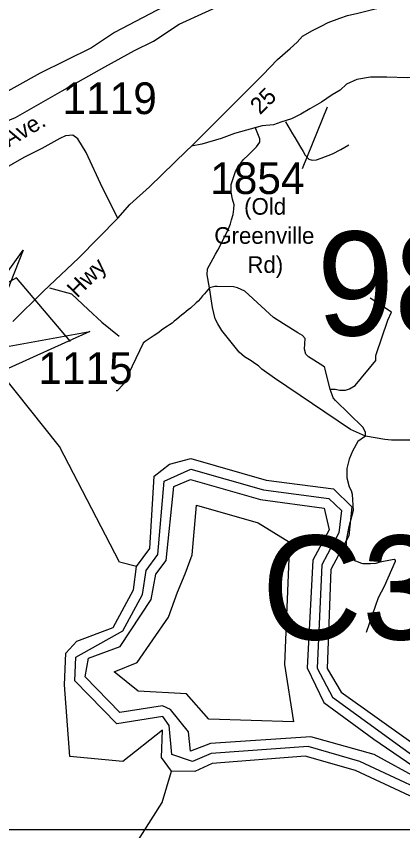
# Model space of a CAD drawing. Extents: x 884530 to 1028605, y 526725 to 653634.
# Drawn here: x 973734 to 975258, y 551152 to 554364 of the extents above; entities that cross this region are included whole.
import ezdxf

# ---------------------------------------------------------------- set-up
doc = ezdxf.new("R2010")
doc.units = 0
for name, color, linetype in [('Exist Hydrographic Bay Label', 7, 'Continuous'), ('Exist Hydrographic Buffer Line', 7, 'Continuous'), ('Exist Hydrographic Creek Single Shore', 7, 'Continuous'), ('Exist Road Non-System Type 51', 7, 'Continuous'), ('Exist Road Primary NC Attributed', 7, 'Continuous'), ('Exist Road Primary US Divided Attributed', 7, 'Continuous'), ('Exist Road Secondary Structure Culvert Attributed CELL', 7, 'Continuous'), ('Exist Road Secondary Structure Culvert Number Label', 7, 'Continuous'), ('Exist Road Secondary Structure Standard Bridge Number Label', 7, 'Continuous'), ('Exist Road Secondary Type 41 Attributed', 7, 'Continuous'), ('Exist Road Secondary Type 51 Attributed', 7, 'Continuous'), ('Exist Road Secondary Type 51 Label', 7, 'Continuous'), ('Exist Road Secondary Type 51 Number Label', 7, 'Continuous'), ('Map Preparation Inset Cut Line', 7, 'Continuous')]:
    doc.layers.add(name, color=color, linetype=linetype)

msp = doc.modelspace()

# ---------------------------------------------------------------- linework, layer by layer
at = {"layer": 'Exist Hydrographic Bay Label'}
for points in [[(974207.7, 552193.7), (974260.2, 552264.8), (974278.4, 552550), (974338.2, 552598), (974422.6, 552619.3), (974719.7, 552534.5), (974985.4, 552499.6), (975058, 552429.2), (975045.7, 552314.6), (974974.6, 552181.5), (974960.9, 551791.3), (975016.1, 551698.2), (975422.8, 551407.8)], [(974346.5, 551386.8), (974306.7, 551440.2), (974310.4, 551548.4), (974154.4, 551425.3), (973945.6, 551444.3), (973924.7, 551726.8), (973929, 551851.4), (973972.4, 551899.8), (974115.8, 551952.7), (974196.2, 552102.1), (974207.7, 552193.7)], [(976118.8, 550307.5), (975969.3, 550330.2), (975871.7, 550401.1), (975869.9, 550591.4), (975890.2, 550692.8), (975877.6, 550807.9), (975806.3, 550921), (975441.4, 551217.1), (975072, 551388.6), (974873.9, 551445.2), (974506, 551416.5), (974438.2, 551385), (974346.5, 551386.8)]]:
    msp.add_lwpolyline(points, dxfattribs=at)
at = {"layer": 'Exist Hydrographic Buffer Line'}
msp.add_line((974336.8, 551566.7), (974311.9, 551602.5), dxfattribs=at)
for points in [[(974311.9, 551602.5), (974130.5, 551573.8), (973965.3, 551742.6), (973968.5, 551835.6), (974153.9, 551940.3), (974231.5, 552083.1), (974246, 552178.3), (974292.4, 552241.1), (974317.2, 552529.9), (974422, 552577.8), (974708.7, 552496.1), (974967.1, 552461.7), (975016.2, 552414.1), (975006.8, 552326.6), (974939.3, 552200.3), (974921, 551792.6), (974981.6, 551677.8), (975399.5, 551375.2)], [(975500.7, 551257.2), (975145.7, 551452.4), (974895.8, 551522.1), (974499.8, 551496.2), (974421.2, 551465.4), (974413.5, 551541.1), (974341.9, 551629.3), (974311.1, 551644.8), (974143, 551618.1), (974005.8, 551758.3), (974018.7, 551831.7), (974143.5, 551877.6), (974266.6, 552064.2), (974284.5, 552163), (974324.6, 552217.4), (974356, 552509.7), (974421.2, 552536.4), (974697.8, 552457.6), (974948.7, 552423.7), (974967.8, 552338.6), (974904, 552219.2), (974881, 551794.1), (974947.3, 551657.4), (975143.8, 551513.2), (975376.5, 551354.3)], [(974827.1, 551581.5), (974493.3, 551592), (974405.8, 551692.2), (974215.3, 551702.1), (974120.5, 551778.9), (974210.8, 551815), (974334.9, 551993.6), (974369.5, 552093.2), (974400.5, 552165.4), (974427.8, 552240.2), (974444.6, 552436.1), (974688.1, 552366.6), (974811.2, 552289.1), (974791.4, 551807.4), (974827.1, 551581.5)], [(975840.1, 550942.3), (975466.6, 551248.1), (975088.8, 551424.9), (974884.9, 551483.6), (974503, 551456.4), (974429.7, 551425.2), (974347.2, 551452.8), (974336.8, 551566.7)]]:
    msp.add_lwpolyline(points, dxfattribs=at)
at = {"layer": 'Exist Hydrographic Creek Single Shore'}
for points in [[(974207.7, 552193.7), (974141.5, 552211.5), (973904.4, 552666.6), (973259.7, 553474.2), (973136.7, 553656), (972716.1, 554196.4), (972639.7, 554355.2), (972389.1, 554823), (972272.7, 555096.4), (972262.8, 555131.8), (972228.8, 555185.6), (972139.6, 555301.7), (972126.2, 555398.7)], [(972015.6, 551003.9), (972077.8, 551025.8), (972128.9, 550989.2), (972121.6, 550985.6), (972344, 550811.5), (972446.7, 550691.7), (972684.5, 550473.5), (972827, 550422.3), (972951.3, 550345.5), (973024.4, 550228.5), (973002.5, 550115.1), (973039, 550056.6), (973115.8, 550049.3), (973183.3, 550068.1), (973236.4, 550126.1), (973439.3, 550476.4), (973525.1, 550619.8), (973565.3, 550645.4), (973623.8, 550645.4), (973722.5, 550535.7), (973816.7, 550537.7), (973894.3, 550608.9), (974308.9, 551262.9), (974346.5, 551386.8)]]:
    msp.add_lwpolyline(points, dxfattribs=at)
at = {"layer": 'Exist Road Non-System Type 51'}
for points in [[(974795.8, 553947.1), (974824.1, 553900.4), (974832.7, 553886.1), (974842.5, 553869.4), (974855, 553848.2), (974865.7, 553829.9), (974873.8, 553816.3), (974888.3, 553800.6), (974900.8, 553796.6), (974918.6, 553797.4), (974937.1, 553803.8), (974981.6, 553820.7), (975014.5, 553839), (975046.4, 553857.3)], [(974495.6, 553292.4), (974487.3, 553343.8), (974488.1, 553368.2), (974510, 553408.3), (974519.5, 553425.1), (974528.6, 553440.9), (974549.1, 553478.9), (974570.7, 553526.1), (974578.4, 553545.7), (974582.9, 553561.2), (974589.8, 553582.5), (974591.6, 553602.6), (974593.6, 553620.1), (974586.7, 553643), (974582.2, 553670.5), (974581.8, 553700.9), (974588.9, 553724.2), (974599.3, 553752.2), (974611, 553771.2), (974628.6, 553797.5), (974650.6, 553818), (974665.3, 553832.7), (974681.3, 553848.8), (974694.5, 553867.8), (974694.5, 553880.9), (974676.2, 553926.1)], [(973864.3, 553292.9), (973951.4, 553269.6), (974017.8, 553207.9), (974071.2, 553157.3), (974139.5, 553102.8)], [(974495.6, 553292.4), (974476.4, 553268.6), (974468.4, 553261.1), (974460.6, 553250.5), (974451.1, 553240.6), (974443.1, 553234), (974420.7, 553212), (974412.3, 553205.8), (974403.9, 553199.9), (974395.1, 553192), (974385.4, 553185), (974376.4, 553177.4), (974365.7, 553167.7), (974356.9, 553161.7), (974348.2, 553153.6), (974338.7, 553147.4), (974330.4, 553141.3), (974316.4, 553132), (974307, 553126.3), (974296.8, 553117.1), (974277.5, 553104.8), (974242.9, 553081.7), (974233.9, 553075), (974162.3, 552923.3), (974155.3, 552911.8), (974131.3, 552887.1), (974128, 552886.4)], [(974971.8, 552893.6), (974952.8, 552970.6), (974950.5, 552978.3), (974943.2, 552985.6), (974886.1, 553020.7), (974875.8, 553030.9), (974871, 553050.9), (974873, 553092.4), (974862.7, 553105.5), (974845.2, 553115.7), (974788.1, 553150.9), (974748.6, 553175.8), (974634.9, 553280.1), (974606.1, 553292.8), (974590.9, 553296.3), (974526.1, 553298.1), (974516.9, 553298.7), (974495.6, 553292.4)], [(975111.5, 552707.9), (975052.2, 552733.9), (974752.3, 552936), (974702.3, 552972.1), (974688.9, 552984.7), (974679.1, 552991.2), (974660.1, 553004.5), (974634.8, 553020.8), (974613.8, 553039.3), (974544.8, 553125.1), (974529.1, 553150.4), (974518.5, 553170.4), (974508.1, 553214.8), (974495.6, 553292.4)], [(974971.8, 552893.6), (974992.4, 552893.6), (975010.8, 552889), (975033, 552889.9), (975048.7, 552894.2), (975070.3, 552907.3), (975151.7, 553006.2), (975152.9, 553014.8), (975152.8, 553023.4), (975153.2, 553030.2), (975199.3, 553165.3), (975214, 553197.5), (975129.6, 553252.6)], [(975111.5, 552707.9), (975111.5, 552724), (975100.6, 552742.8), (974993.8, 552848), (974983.4, 552859.4), (974971.8, 552893.6)], [(975394.6, 552801), (975382.7, 552788.1), (975375.7, 552779.9), (975367.2, 552770.3), (975359, 552761), (975350.8, 552751.1), (975342.1, 552740.8), (975332.2, 552729.3), (975321.8, 552717.6), (975313.6, 552708.1), (975306, 552701.7), (975294.4, 552694.4), (975285.5, 552691.4), (975265, 552691.4), (975213.9, 552691.4), (975187.5, 552694.4), (975111.5, 552707.9)], [(975111.5, 552707.9), (975081.8, 552686.3), (975060, 552648.9), (975047.5, 552617.7), (975038.1, 552580.3), (975038.1, 552542.9), (975047.5, 552508.6), (975055.1, 552493.8), (975058.8, 552479.7), (975059.7, 552456.9), (975062.2, 552414.4), (975044.8, 552344.8), (975035.1, 552296.7), (975035.1, 552268.6), (975040.9, 552251.7), (975048.6, 552236.4), (975056.9, 552225), (975071.4, 552215.7), (975095.9, 552207.3), (975100.5, 552205.8), (975119, 552205.3), (975131.1, 552205.8), (975153.9, 552207.2), (975170, 552211.6), (975216.7, 552221.5), (975224, 552222.4), (975228.5, 552220.4), (975228.4, 552213.1), (975184.6, 552115), (975161.2, 552069.6), (975114.4, 551933.6)]]:
    msp.add_lwpolyline(points, dxfattribs=at)
at = {"layer": 'Exist Road Primary NC Attributed'}
for points in [[(974424.8, 553851.6), (974536.6, 553963.4), (974649.6, 554076.5), (974706.7, 554133.3), (974765, 554192.8), (974813.8, 554236.3), (974842.3, 554261.8), (974863.5, 554285.8), (974902.2, 554308.4), (974936.9, 554325.3), (974964.8, 554339.8), (975010, 554355.9), (975040.4, 554367.2), (975081.3, 554376.8), (975143.9, 554392.5), (975276.3, 554421.7)], [(974134.5, 553567.7), (974181.9, 553621), (974260, 553690.6), (974406.9, 553834.9), (974424.8, 553851.6)], [(973719.7, 553160.6), (973840, 553278.6), (973980.5, 553411.5), (974134.5, 553567.7)]]:
    msp.add_lwpolyline(points, dxfattribs=at)
at = {"layer": 'Exist Road Primary US Divided Attributed'}
for points in [[(975244.3, 554895.6), (975048, 554791.7), (974878.1, 554699.2), (974697.9, 554606.2), (974516.3, 554516.6), (974367.2, 554429.9), (974259.5, 554371.8), (974121.3, 554299.7), (974030.6, 554240), (973828.6, 554139.6), (973642.6, 554037.1), (973583.9, 554002.3), (973412.4, 553916), (973332.9, 553876.2), (973248.7, 553831.7)], [(973291.5, 553759.8), (973336.2, 553784), (973402.5, 553819.2), (973472.6, 553851.5), (973618.1, 553919), (973731.4, 553964.8), (973914.7, 554070), (974083.6, 554164.4), (974200.4, 554228.5), (974274.7, 554265.9), (974376.6, 554332.2), (974583.8, 554428.9), (974731.6, 554510.2), (974942.1, 554637), (975118.9, 554732.2), (975247.4, 554807.5)]]:
    msp.add_lwpolyline(points, dxfattribs=at)
at = {"layer": 'Exist Road Secondary Structure Culvert Attributed CELL'}
msp.add_lwpolyline([(974023.4, 553120.8), (973294.7, 552790.6), (973760.6, 553440.9), (973603.9, 553044.4)], close=True, dxfattribs=at)
at = {"layer": 'Exist Road Secondary Type 41 Attributed'}
for points in [[(975392.5, 554124.4), (975276.1, 554121.4), (975195.6, 554123.8), (975131.4, 554123.2), (975077.2, 554114.9), (975036.8, 554096.4), (975012.2, 554072.5), (974979.5, 554053.6), (974938.5, 554025), (974891.5, 553998.6), (974856.7, 553977.9), (974820.1, 553959.2), (974777.7, 553946.6), (974749.2, 553935.6), (974703.7, 553931.9), (974594.9, 553902.1), (974542.5, 553881.3), (974466.4, 553859.3), (974424.8, 553851.6)], [(973957, 553895.1), (973928.1, 553892), (973905.5, 553881.3), (973834.2, 553842), (973764.2, 553807.5), (973676.3, 553756.6), (973596, 553709.6), (973516.4, 553662.1)]]:
    msp.add_lwpolyline(points, dxfattribs=at)
at = {"layer": 'Exist Road Secondary Type 51 Attributed'}
msp.add_lwpolyline([(974134.5, 553567.7), (974074.2, 553686.8), (974009, 553827.1), (973976.9, 553880.2), (973957.4, 553895), (973957, 553895.1)], dxfattribs=at)
at = {"layer": 'Exist Road Secondary Type 51 Label'}
for points in [[(974862.5, 553764), (974961.1, 554006.6)], [(973948.3, 553081.5), (973734.3, 553332.9), (973641.4, 553281.6)]]:
    msp.add_lwpolyline(points, dxfattribs=at)
at = {"layer": 'Map Preparation Inset Cut Line'}
msp.add_lwpolyline([(1000725.2, 565640.1), (964100.1, 565640.1), (964100.1, 551156.3), (1000725.2, 551156.3)], close=True, dxfattribs=at)

# ---------------------------------------------------------------- texts
at = {"layer": 'Exist Road Secondary Structure Culvert Number Label'}
msp.add_text('C354', height=410.1, dxfattribs=at).set_placement((974701.8, 551905.7))
at = {"layer": 'Exist Road Secondary Structure Standard Bridge Number Label'}
msp.add_text('98', height=410.1, dxfattribs=at).set_placement((974919.4, 553104.8))
at = {"layer": 'Exist Road Secondary Type 51 Label'}
for s, height, rotation, p in [('25', 65.62, 44.597, (974695.6, 553973.2)), ('Zircon Ave.', 65.617, 30.0606, (973472.4, 553712.3)), ('Hwy', 65.62, 45.0923, (973973.8, 553250.2))]:
    msp.add_text(s, height=height, rotation=rotation, dxfattribs=at).set_placement(p)
for s, p in [('(Old', (974632.6, 553581.3)), ('Greenville', (974514.9, 553466.4)), ('Rd)', (974645.5, 553351.6))]:
    msp.add_text(s, height=65.62, dxfattribs=at).set_placement(p)
at = {"layer": 'Exist Road Secondary Type 51 Number Label'}
for s, p in [('1119', (973916.6, 553978.1)), ('1854', (974499, 553662.8)), ('1115', (973820.9, 552913.9))]:
    msp.add_text(s, height=125, dxfattribs=at).set_placement(p)

doc.saveas('drawing.dxf')
